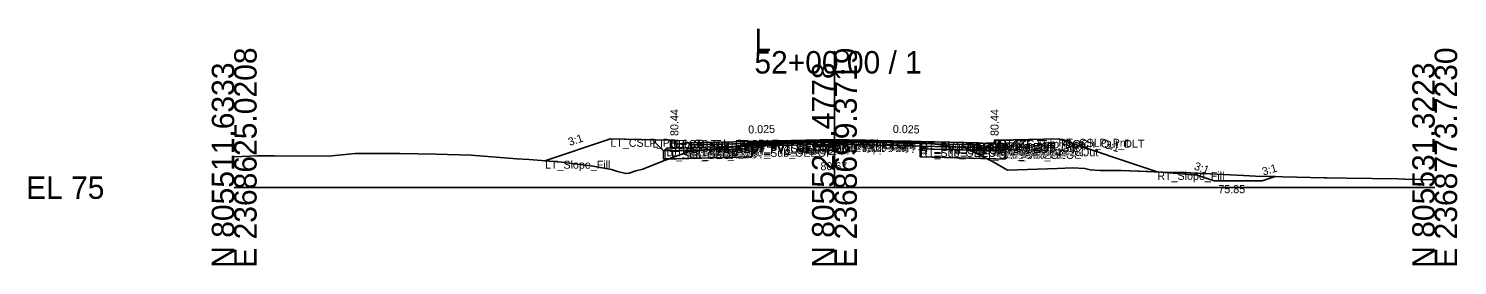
# Model space of a CAD drawing. Extents: x -26 to 8153, y -10 to 9520.
# Drawn here: x 3974.3 to 4152.8, y 9490.3 to 9519.8 of the extents above; entities that cross this region are included whole.
import ezdxf

# ---------------------------------------------------------------- set-up
doc = ezdxf.new("R2010")
doc.units = 0
for name, color, linetype in [('Exist CMT Pavement', 7, 'Continuous'), ('Exist Cross Section Cell', 7, 'Continuous'), ('Exist XS Center Line Elevation Label', 7, 'Continuous'), ('Exist XS Ground Line', 7, 'Continuous'), ('Prop CMT Conc Surface', 7, 'Continuous'), ('Prop CMT Concrete Structures', 7, 'Continuous'), ('Prop CMT Ditch DDE', 7, 'Continuous'), ('Prop CMT Pvmt Course 1', 7, 'Continuous'), ('Prop CMT Pvmt Course 1 CG', 7, 'Continuous'), ('Prop CMT Pvmt Course 1 Wedge', 7, 'Continuous'), ('Prop CMT Pvmt Course 2', 7, 'Continuous'), ('Prop CMT Pvmt Course 2 Wedge', 7, 'Continuous'), ('Prop CMT Pvmt Course 3', 7, 'Continuous'), ('Prop CMT Pvmt Course 3 Wedge', 7, 'Continuous'), ('Prop CMT Pvmt Surface', 7, 'Continuous'), ('Prop CMT Pvmt Wedge Surface 1', 7, 'Continuous'), ('Prop CMT Pvmt Wedge Surface 2', 7, 'Continuous'), ('Prop CMT Pvmt Wedge Surface 3', 7, 'Continuous'), ('Prop CMT Shallow Undercut', 7, 'Continuous'), ('Prop CMT Shallow Undercut Boundary', 7, 'Continuous'), ('Prop CMT Slope Grass', 7, 'Continuous'), ('Prop CMT Subgrade Earthwork', 7, 'Continuous'), ('Prop XS Earthwork Shape', 7, 'Continuous'), ('Prop XS Hydro Elevations', 7, 'Continuous'), ('Prop XS SE Text', 7, 'Continuous'), ('Prop XS Side Slope Text', 7, 'Continuous'), ('Prop XS Subgrade Earthwork', 7, 'Continuous'), ('Scratch_Level_2', 7, 'Continuous'), ('Scratch_Level_6', 7, 'Continuous')]:
    doc.layers.add(name, color=color, linetype=linetype)

msp = doc.modelspace()

# ---------------------------------------------------------------- linework, layer by layer
at = {"layer": 'Exist CMT Pavement'}
for p, q in [((4064.66, 9505.38), (4065.96, 9505.4)), ((4065.96, 9505.4), (4075.16, 9505.68)), ((4075.16, 9505.68), (4076.46, 9505.67)), ((4076.46, 9505.67), (4085.72, 9505.65))]:
    msp.add_line(p, q, dxfattribs=at)
at = {"layer": 'Exist Cross Section Cell'}
for p, q in [((4075, 9500), (4075, 9517.03)), ((4000, 9500), (4075, 9500)), ((4075, 9500), (4150, 9500))]:
    msp.add_line(p, q, dxfattribs=at)
at = {"layer": 'Exist XS Ground Line'}
for p, q in [((4061.44, 9505.02), (4062.85, 9505.17)), ((4062.85, 9505.17), (4064.66, 9505.38)), ((4064.66, 9505.38), (4065.96, 9505.4)), ((4065.96, 9505.4), (4075.16, 9505.68)), ((4075.16, 9505.68), (4076.46, 9505.67)), ((4076.46, 9505.67), (4085.72, 9505.65)), ((4085.72, 9505.65), (4087.19, 9505.46)), ((4087.19, 9505.46), (4091.46, 9504.91)), ((4000, 9503.83), (4002.88, 9503.97)), ((4002.88, 9503.97), (4005.04, 9503.95)), ((4005.04, 9503.95), (4011.79, 9503.94)), ((4011.79, 9503.94), (4015.13, 9504.27)), ((4015.13, 9504.27), (4020.7, 9504.27)), ((4020.7, 9504.27), (4025.21, 9504.19)), ((4025.21, 9504.19), (4029.6, 9504.04)), ((4029.6, 9504.04), (4035.3, 9503.6)), ((4035.3, 9503.6), (4036.84, 9503.52)), ((4036.84, 9503.52), (4040.95, 9503.19)), ((4053.42, 9503.26), (4056.73, 9504.46)), ((4056.73, 9504.46), (4061.44, 9505.02)), ((4091.46, 9504.91), (4094.82, 9503.2)), ((4040.95, 9503.19), (4044.79, 9502.68)), ((4044.79, 9502.68), (4047.13, 9502.28)), ((4047.13, 9502.28), (4047.9, 9502.02)), ((4047.9, 9502.02), (4048.93, 9501.75)), ((4048.93, 9501.75), (4049.36, 9501.79)), ((4049.36, 9501.79), (4050.19, 9502.09)), ((4050.19, 9502.09), (4051.07, 9502.29)), ((4051.07, 9502.29), (4053.42, 9503.26)), ((4094.82, 9503.2), (4096.61, 9502.2)), ((4096.61, 9502.2), (4102.88, 9502.39)), ((4102.88, 9502.39), (4104.73, 9502.45)), ((4104.73, 9502.45), (4106.27, 9502.38)), ((4106.27, 9502.38), (4106.96, 9502.24)), ((4106.96, 9502.24), (4108.17, 9502.13)), ((4108.17, 9502.13), (4110.84, 9502.14)), ((4110.84, 9502.14), (4116, 9501.95)), ((4116, 9501.95), (4118.69, 9501.88)), ((4118.69, 9501.88), (4126.09, 9501.5)), ((4126.09, 9501.5), (4127.6, 9501.45)), ((4127.6, 9501.45), (4136.18, 9501.23)), ((4136.18, 9501.23), (4136.5, 9501.23)), ((4136.5, 9501.23), (4138.97, 9501.19)), ((4138.97, 9501.19), (4145.41, 9501.09)), ((4145.41, 9501.09), (4146.27, 9501.05)), ((4146.27, 9501.05), (4150, 9500.97))]:
    msp.add_line(p, q, dxfattribs=at)
at = {"layer": 'Prop CMT Conc Surface'}
for points in [[(4055, 9505.44), (4055, 9505.94), (4054.5, 9505.94)], [(4057, 9505.57), (4055, 9505.44)], [(4093, 9505.57), (4095, 9505.44)], [(4095, 9505.44), (4095, 9505.94), (4095.5, 9505.94)]]:
    msp.add_lwpolyline(points, dxfattribs=at)
at = {"layer": 'Prop CMT Concrete Structures'}
for points in [[(4057, 9505.57), (4055, 9505.44), (4055, 9505.94), (4054.5, 9505.94)], [(4054.5, 9505.94), (4054.5, 9504.92), (4057, 9504.98)], [(4057, 9504.98), (4057, 9505.57)], [(4093, 9505.57), (4095, 9505.44), (4095, 9505.94), (4095.5, 9505.94)], [(4095.5, 9505.94), (4095.5, 9504.92), (4093, 9504.98)], [(4093, 9504.98), (4093, 9505.57)]]:
    msp.add_lwpolyline(points, dxfattribs=at)
at = {"layer": 'Prop CMT Ditch DDE'}
for p, q in [((4120.34, 9501.55), (4115.34, 9501.97)), ((4122.45, 9500.85), (4120.34, 9501.55)), ((4122.45, 9500.85), (4128.45, 9500.85)), ((4130.07, 9501.39), (4128.45, 9500.85))]:
    msp.add_line(p, q, dxfattribs=at)
at = {"layer": 'Prop CMT Pvmt Course 1'}
for points in [[(4075, 9506.02), (4057, 9505.57)], [(4057, 9505.57), (4057, 9505.32)], [(4057, 9505.32), (4064.66, 9505.51)], [(4064.66, 9505.63), (4075, 9505.89)], [(4064.66, 9505.51), (4064.66, 9505.63)], [(4075, 9505.77), (4075, 9506.02)], [(4075, 9506.02), (4093, 9505.57)], [(4075, 9505.77), (4075, 9506.02)], [(4075, 9505.89), (4075, 9505.77), (4075, 9505.77)], [(4085.72, 9505.62), (4075, 9505.89)], [(4075, 9505.89), (4075, 9505.77), (4075, 9505.77)], [(4085.72, 9505.5), (4085.72, 9505.62)], [(4093, 9505.32), (4085.72, 9505.5)], [(4093, 9505.57), (4093, 9505.32)]]:
    msp.add_lwpolyline(points, dxfattribs=at)
at = {"layer": 'Prop CMT Pvmt Course 1 CG'}
for points in [[(4057, 9504.98), (4054, 9504.91), (4053.66, 9504.57)], [(4053.66, 9504.57), (4057, 9504.65)], [(4057, 9504.65), (4057, 9504.98)], [(4093, 9504.98), (4096, 9504.91), (4096.34, 9504.57)], [(4093, 9504.65), (4093, 9504.98)], [(4096.34, 9504.57), (4093, 9504.65)]]:
    msp.add_lwpolyline(points, dxfattribs=at)
at = {"layer": 'Prop CMT Pvmt Course 1 Wedge'}
for points in [[(4075, 9505.89), (4064.66, 9505.63)], [(4075, 9505.89), (4085.72, 9505.62)]]:
    msp.add_lwpolyline(points, dxfattribs=at)
at = {"layer": 'Prop CMT Pvmt Course 2'}
for points in [[(4064.66, 9505.51), (4057, 9505.32)], [(4057, 9505.32), (4057, 9504.99)], [(4057, 9504.99), (4064.66, 9505.18)], [(4064.66, 9505.18), (4064.66, 9505.51)], [(4085.72, 9505.17), (4085.72, 9505.5)], [(4085.72, 9505.5), (4093, 9505.32)], [(4093, 9504.99), (4085.72, 9505.17)], [(4093, 9505.32), (4093, 9504.99)]]:
    msp.add_lwpolyline(points, dxfattribs=at)
at = {"layer": 'Prop CMT Pvmt Course 2 Wedge'}
for points in [[(4075, 9505.77), (4064.66, 9505.51)], [(4075, 9505.77), (4085.72, 9505.5)]]:
    msp.add_lwpolyline(points, dxfattribs=at)
at = {"layer": 'Prop CMT Pvmt Course 3'}
for points in [[(4064.66, 9505.18), (4057, 9504.99)], [(4064.66, 9504.85), (4064.66, 9505.18)], [(4085.72, 9505.17), (4093, 9504.99)], [(4085.72, 9504.84), (4085.72, 9505.17)], [(4057, 9504.99), (4057, 9504.65)], [(4057, 9504.65), (4064.66, 9504.85)], [(4093, 9504.65), (4085.72, 9504.84)], [(4093, 9504.99), (4093, 9504.65)]]:
    msp.add_lwpolyline(points, dxfattribs=at)
at = {"layer": 'Prop CMT Pvmt Course 3 Wedge'}
for points in [[(4075, 9505.44), (4064.66, 9505.18)], [(4075, 9505.44), (4085.72, 9505.17)]]:
    msp.add_lwpolyline(points, dxfattribs=at)
at = {"layer": 'Prop CMT Pvmt Surface'}
for points in [[(4075, 9506.02), (4057, 9505.57)], [(4075, 9506.02), (4093, 9505.57)]]:
    msp.add_lwpolyline(points, dxfattribs=at)
at = {"layer": 'Prop CMT Pvmt Wedge Surface 1'}
for points in [[(4057, 9505.32), (4057, 9505.57)], [(4064.66, 9505.51), (4057, 9505.32)], [(4075, 9505.89), (4064.66, 9505.63)], [(4064.66, 9505.63), (4064.66, 9505.51)], [(4075, 9505.89), (4085.72, 9505.62)], [(4085.72, 9505.62), (4085.72, 9505.5)], [(4085.72, 9505.5), (4093, 9505.32)], [(4093, 9505.32), (4093, 9505.57)]]:
    msp.add_lwpolyline(points, dxfattribs=at)
at = {"layer": 'Prop CMT Pvmt Wedge Surface 2'}
for points in [[(4075, 9505.77), (4057, 9505.32)], [(4057, 9505.32), (4057, 9505.57)], [(4075, 9505.77), (4093, 9505.32)], [(4093, 9505.32), (4093, 9505.57)]]:
    msp.add_lwpolyline(points, dxfattribs=at)
at = {"layer": 'Prop CMT Pvmt Wedge Surface 3'}
for points in [[(4057, 9504.99), (4057, 9505.57)], [(4075, 9505.44), (4057, 9504.99)], [(4075, 9505.44), (4093, 9504.99)], [(4093, 9504.99), (4093, 9505.57)]]:
    msp.add_lwpolyline(points, dxfattribs=at)
at = {"layer": 'Prop CMT Shallow Undercut'}
for points in [[(4054.32, 9503.59), (4056.73, 9504.46), (4058.75, 9504.7), (4064.66, 9504.85), (4064.66, 9503.85)], [(4091.91, 9504.68), (4085.72, 9504.84), (4085.72, 9503.84), (4093.98, 9503.63)]]:
    msp.add_lwpolyline(points, close=True, dxfattribs=at)
at = {"layer": 'Prop CMT Shallow Undercut Boundary'}
for p, q in [((4053.66, 9504.57), (4053.66, 9503.57)), ((4053.66, 9503.57), (4064.66, 9503.85)), ((4064.66, 9504.85), (4064.66, 9503.85)), ((4085.72, 9504.84), (4085.72, 9503.84)), ((4085.72, 9503.84), (4096.34, 9503.57)), ((4096.34, 9504.57), (4096.34, 9503.57))]:
    msp.add_line(p, q, dxfattribs=at)
at = {"layer": 'Prop CMT Slope Grass'}
for points in [[(4054.5, 9505.94), (4047, 9506.09), (4038.83, 9503.36)], [(4095.5, 9505.94), (4103, 9506.09), (4115.34, 9501.97)]]:
    msp.add_lwpolyline(points, dxfattribs=at)
at = {"layer": 'Prop CMT Subgrade Earthwork'}
for points in [[(4057, 9504.65), (4053.66, 9504.57), (4052.25, 9505.98)], [(4064.66, 9504.85), (4064.68, 9505.39)], [(4085.72, 9504.84), (4085.71, 9505.65)], [(4093, 9504.65), (4096.34, 9504.57), (4097.75, 9505.98)], [(4064.66, 9504.85), (4057, 9504.65)], [(4085.72, 9504.84), (4093, 9504.65)]]:
    msp.add_lwpolyline(points, dxfattribs=at)
at = {"layer": 'Prop XS Earthwork Shape'}
for p, q in [((4116, 9501.95), (4115.34, 9501.97)), ((4115.34, 9501.97), (4120.34, 9501.55)), ((4118.69, 9501.88), (4116, 9501.95)), ((4126.09, 9501.5), (4118.69, 9501.88)), ((4120.34, 9501.55), (4122.45, 9500.85)), ((4122.45, 9500.85), (4128.45, 9500.85)), ((4127.6, 9501.45), (4126.09, 9501.5)), ((4130.07, 9501.39), (4127.6, 9501.45)), ((4128.45, 9500.85), (4130.07, 9501.39))]:
    msp.add_line(p, q, dxfattribs=at)
for points in [[(4050.19, 9502.09), (4051.07, 9502.29), (4053.42, 9503.26), (4054.32, 9503.59), (4053.66, 9503.57), (4053.66, 9504.57), (4052.25, 9505.98), (4047, 9506.09), (4038.83, 9503.36), (4040.95, 9503.19), (4044.79, 9502.68), (4047.13, 9502.28), (4047.9, 9502.02), (4048.93, 9501.75), (4049.36, 9501.79)], [(4062.85, 9505.17), (4064.66, 9505.38), (4064.68, 9505.39), (4064.66, 9504.85), (4058.75, 9504.7), (4061.44, 9505.02)], [(4085.72, 9505.65), (4087.19, 9505.46), (4091.46, 9504.91), (4091.91, 9504.68), (4085.72, 9504.84), (4085.71, 9505.65)], [(4094.82, 9503.2), (4096.61, 9502.2), (4102.88, 9502.39), (4104.73, 9502.45), (4106.27, 9502.38), (4106.96, 9502.24), (4108.17, 9502.13), (4110.84, 9502.14), (4115.34, 9501.97), (4103, 9506.09), (4097.75, 9505.98), (4096.34, 9504.57), (4096.34, 9503.57), (4093.98, 9503.63)], [(4056.73, 9504.46), (4058.75, 9504.7), (4057, 9504.65), (4053.66, 9504.57), (4053.66, 9503.57), (4054.32, 9503.59)], [(4056.73, 9504.46), (4058.75, 9504.7), (4064.66, 9504.85), (4064.66, 9503.85), (4054.32, 9503.59)], [(4085.72, 9504.84), (4091.91, 9504.68), (4093.98, 9503.63), (4085.72, 9503.84)], [(4091.91, 9504.68), (4093.98, 9503.63), (4096.34, 9503.57), (4096.34, 9504.57), (4093, 9504.65)]]:
    msp.add_lwpolyline(points, close=True, dxfattribs=at)
at = {"layer": 'Prop XS Subgrade Earthwork'}
for p, q in [((4053.66, 9504.57), (4064.66, 9504.85)), ((4096.34, 9504.57), (4085.72, 9504.84))]:
    msp.add_line(p, q, dxfattribs=at)
at = {"layer": 'Scratch_Level_6'}
for points in [[(4054.32, 9503.59), (4056.73, 9504.46), (4058.75, 9504.7), (4064.66, 9504.85), (4064.66, 9503.85)], [(4091.91, 9504.68), (4085.72, 9504.84), (4085.72, 9503.84), (4093.98, 9503.63)]]:
    msp.add_lwpolyline(points, close=True, dxfattribs=at)

# ---------------------------------------------------------------- texts
at = {"layer": 'Exist Cross Section Cell'}
for s, p in [('L', (4065, 9517.03)), ('52+00.00 / 1', (4065, 9514.23)), ('EL 75', (3974, 9498.6))]:
    msp.add_text(s, height=2.8, dxfattribs=at).set_placement(p)
for s, p in [('E 2368625.0208', (4002.8, 9490)), ('E 2368699.3719', (4077.8, 9490)), ('E 2368773.7230', (4152.8, 9490)), ('N 805511.6333', (4000, 9490)), ('N 805521.4778', (4075, 9490)), ('N 805531.3223', (4150, 9490))]:
    msp.add_text(s, height=2.8, rotation=90, dxfattribs=at).set_placement(p)
at = {"layer": 'Exist XS Center Line Elevation Label'}
msp.add_text('80.67', height=1, dxfattribs=at).set_placement((4073.25, 9502.17))
at = {"layer": 'Prop XS Hydro Elevations'}
for p in [(4055.5, 9506.44), (4095.5, 9506.44)]:
    msp.add_text('80.44', height=1, rotation=90, dxfattribs=at).set_placement(p)
at = {"layer": 'Prop XS SE Text'}
for rotation, p in [(1.4321, (4064.24, 9506.75)), (358.5679, (4082.29, 9506.83))]:
    msp.add_text('0.025', height=1, rotation=rotation, dxfattribs=at).set_placement(p)
at = {"layer": 'Prop XS Side Slope Text'}
for rotation, p in [(18.4349, (4041.92, 9505.19)), (341.5651, (4108.66, 9504.99)), (340.5375, (4119.86, 9502.29)), (16.5748, (4128.6, 9501.5))]:
    msp.add_text('3:1', height=1, rotation=rotation, dxfattribs=at).set_placement(p)
msp.add_text('75.85', height=1, dxfattribs=at).set_placement((4122.97, 9499.31))
at = {"layer": 'Scratch_Level_2'}
for s, p in [('LT_CSLP_Pnt', (4047, 9505.09)), ('LT_Sub_Trench_Out_DLT', (4052.25, 9504.98)), ('LT_CG_Top_BOC', (4054.5, 9504.94)), ('LT_CG_Top_Face', (4055, 9504.94)), ('LT_CG_Top_Gut', (4055, 9504.44)), ('LT_PV1_OEOT', (4057, 9504.57)), ('LT_PV2_OEOT', (4057, 9504.32)), ('LT_PV1_OEEOP', (4064.66, 9504.63)), ('LT_PV2_OEEOP', (4064.66, 9504.51)), ('LT_PV_OEEOP_EG', (4064.66, 9504.38)), ('LT_PV3_OEEOP', (4064.66, 9504.18)), ('LT_PV_Sub_Tie_Out', (4064.68, 9504.39)), ('PV1_PGL', (4075, 9505.02)), ('RT_PV1_IEEOP', (4075, 9504.89)), ('LT_PV1_IEEOP', (4075, 9504.89)), ('RT_PV2_IEEOP', (4075, 9504.77)), ('LT_PV2_IEEOP', (4075, 9504.77)), ('PV2_PGL', (4075, 9504.77)), ('RT_PV_IEEOP_EG', (4075, 9504.67)), ('LT_PV_IEEOP_EG', (4075, 9504.67)), ('RT_PV3_IEEOP', (4075, 9504.44)), ('LT_PV3_IEEOP', (4075, 9504.44)), ('RT_PV_Sub_Tie_Out', (4085.71, 9504.65)), ('RT_PV_OEEOP_EG', (4085.72, 9504.65)), ('RT_PV1_OEEOP', (4085.72, 9504.62)), ('RT_PV2_OEEOP', (4085.72, 9504.5)), ('RT_PV3_OEEOP', (4085.72, 9504.17)), ('RT_PV1_OEOT', (4093, 9504.57)), ('RT_PV2_OEOT', (4093, 9504.32)), ('RT_CG_Top_Face', (4095, 9504.94)), ('RT_CG_Top_Gut', (4095, 9504.44)), ('RT_CG_Top_BOC', (4095.5, 9504.94)), ('RT_Sub_Trench_Out_DLT', (4097.75, 9504.98)), ('RT_CSLP_Pnt', (4103, 9505.09)), ('LT_Slope_Fill', (4038.83, 9502.36)), ('LT_Sub_OEOP', (4053.66, 9503.57)), ('LT_CG1_Shelf_Out', (4054, 9503.91)), ('LT_CG_Bot_BOC', (4054.5, 9503.92)), ('LT_PV3_OEOT', (4057, 9503.99)), ('LT_CG_Bot_IE', (4057, 9503.98)), ('LT_Sub_OEOT', (4057, 9503.65)), ('LT_Sub_OEEOP', (4064.66, 9503.85)), ('RT_Sub_OEEOP', (4085.72, 9503.84)), ('RT_PV3_OEOT', (4093, 9503.99)), ('RT_CG_Bot_IE', (4093, 9503.98)), ('RT_Sub_OEOT', (4093, 9503.65)), ('RT_CG_Bot_BOC', (4095.5, 9503.92)), ('RT_CG1_Shelf_Out', (4096, 9503.91)), ('RT_Sub_OEOP', (4096.34, 9503.57)), ('RT_Slope_Fill', (4115.34, 9500.97))]:
    msp.add_text(s, height=1, dxfattribs=at).set_placement(p)

doc.saveas('drawing.dxf')
